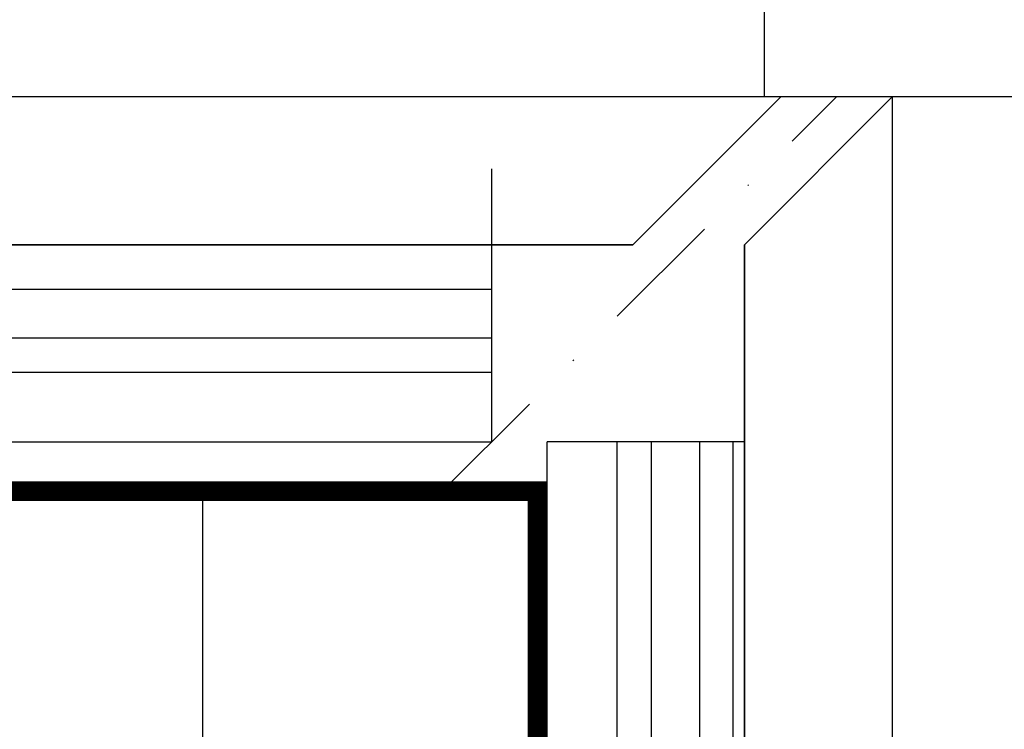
# Model space of a CAD drawing. Header units: millimetres. Extents: x -312551 to 250764, y -35891 to 59426.
# Tile 283 of 316: x 160375 to 160475, y 9499 to 9571. Entities that reach past the tile are written whole.
import ezdxf

# ---------------------------------------------------------------- set-up
doc = ezdxf.new("R2010")
doc.units = ezdxf.units.MM
doc.header["$LTSCALE"] = 2.5
doc.linetypes.add('DASHDOT', pattern=[1, 0.5, -0.25, 0, -0.25])
for name, color, linetype in [('TERR TILE 500', 11, 'Continuous'), ('TERR TILE 600', 160, 'Continuous'), ('Terracotta Tile', 30, 'Continuous')]:
    doc.layers.add(name, color=color, linetype=linetype)
doc.linetypes.add('BATTING', pattern='A,0.0001,-0.1,[134,ltypeshp.shx,S=0.1,R=0,X=-0.1,Y=0],-0.2,[134,ltypeshp.shx,S=0.1,R=180,X=0.1,Y=0],-0.1', length=0.4001)

msp = doc.modelspace()

# ---------------------------------------------------------------- linework, layer by layer
at = {"linetype": 'DASHDOT', "ltscale": 10}
msp.add_line((160418.1423029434, 9522.974258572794), (160458.1423029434, 9562.974258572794), dxfattribs=at)
at = {"color": 1, "linetype": 'Continuous'}
for p, q in [((160423.1423029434, 9555.667363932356), (160423.1423029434, 9527.974258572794)), ((156242.4749210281, 9527.974257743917), (160423.1423029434, 9527.974258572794)), ((160428.7991571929, 9105.974258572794), (160428.7991571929, 9527.974258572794)), ((160448.7991571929, 9527.974258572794), (160428.7991571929, 9527.974258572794)), ((160447.6467417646, 9105.974258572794), (160447.6467417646, 9527.974258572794))]:
    msp.add_line(p, q, dxfattribs=at)
at = {"linetype": 'Continuous'}
for p, q in [((156242.4749210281, 9543.457779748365), (160423.1423029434, 9543.457780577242)), ((156242.4749210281, 9538.544809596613), (160423.1423029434, 9538.54481042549)), ((156242.4749210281, 9535.054280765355), (160423.1423029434, 9535.054281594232)), ((160435.8791802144, 9105.974258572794), (160435.8791802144, 9527.974258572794)), ((160439.3697090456, 9105.974258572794), (160439.3697090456, 9527.974258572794)), ((160444.2826791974, 9105.974258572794), (160444.2826791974, 9527.974258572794))]:
    msp.add_line(p, q, dxfattribs=at)
at = {"color": 1, "linetype": 'BATTING', "ltscale": 75}
msp.add_line((160393.7991571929, 9522.974258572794), (160393.7991571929, 9110.974258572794), dxfattribs=at)
at = {"color": 3, "linetype": 'Continuous', "const_width": 2}
msp.add_lwpolyline([(160282.4885881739, 9457.963849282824), (160357.7991571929, 9457.974258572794), (160357.7991571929, 9522.974258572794), (160427.7991571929, 9522.974258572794), (160427.7991571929, 9110.974258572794), (160357.7991571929, 9110.974258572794), (160357.7991571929, 9175.974258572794), (160179.4891571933, 9175.974258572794)], dxfattribs=at)
at = {"layer": 'TERR TILE 500'}
msp.add_line((160730.2790389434, 9562.974258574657), (160442.7991535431, 9562.974258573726), dxfattribs=at)
at = {"layer": 'TERR TILE 600'}
msp.add_line((160450.7991536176, 9846.45414379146), (160450.7991536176, 9562.974258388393), dxfattribs=at)
at = {"layer": 'Terracotta Tile'}
for p, q in [((160452.4854486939, 9562.974258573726), (159860.4854486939, 9562.974258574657)), ((160437.4854486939, 9547.974258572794), (160452.4854486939, 9562.974258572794)), ((160448.7991571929, 9547.974258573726), (160463.7991571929, 9562.974258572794)), ((160463.7991571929, 9562.974258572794), (160463.7991571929, 9070.974258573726)), ((160437.4854486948, 9547.974258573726), (159860.4854486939, 9547.974258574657)), ((160448.7991571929, 9547.974258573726), (160448.799157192, 9085.974258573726))]:
    msp.add_line(p, q, dxfattribs=at)
for points in [[(160452.4854486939, 9562.974258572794), (159860.4854486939, 9562.974258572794), (159860.4854486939, 9547.974258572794), (160437.4854486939, 9547.974258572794), (160452.4854486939, 9562.974258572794)], [(160463.7991571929, 9562.974258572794), (160463.7991571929, 9070.974258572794), (160448.7991571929, 9085.974258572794), (160448.7991571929, 9547.974258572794), (160463.7991571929, 9562.974258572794)]]:
    msp.add_lwpolyline(points, dxfattribs=at)

doc.saveas('drawing.dxf')
